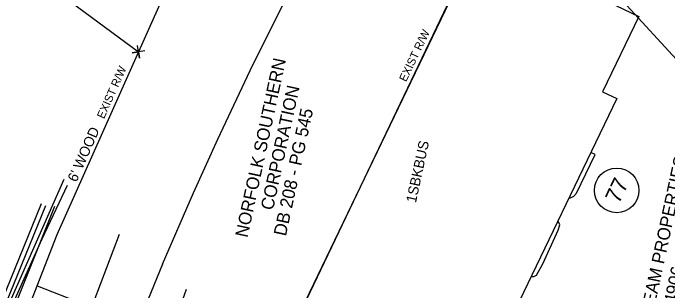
# Model space of a CAD drawing. Extents: x 2100323 to 2109811, y 740376 to 749755.
# Drawn here: x 2106011.6 to 2106268.4, y 745214.2 to 745323.2 of the extents above; entities that cross this region are included whole.
import ezdxf

# ---------------------------------------------------------------- set-up
doc = ezdxf.new("R2010")
doc.units = 0
for name, color, linetype in [('Exist Building', 7, 'Continuous'), ('Exist Building Text', 7, 'Continuous'), ('Exist Other Culture Fence Line', 7, 'Continuous'), ('Exist Other Culture Fence Line Text', 7, 'Continuous'), ('Exist Property Corner CELL', 7, 'Continuous'), ('Exist Property Deed Book Text', 7, 'Continuous'), ('Exist Property Line', 7, 'Continuous'), ('Exist Property Owner Number CELL', 7, 'Continuous'), ('Exist Property Owner Text', 7, 'Continuous'), ('Exist Railroads Standard Gauge', 7, 'Continuous'), ('Exist Right of Way Line', 7, 'Continuous'), ('Exist Right of Way Line Text', 7, 'Continuous'), ('Exist Right of Way Width CELL', 7, 'Continuous'), ('Exist Roads Curbs', 7, 'Continuous'), ('Exist Roads EOP Other', 7, 'Continuous'), ('Exist Structure Minor Pipes RCP 12 Inch', 7, 'Continuous'), ('Exist Utilities Power UG Cable SUE LOS B', 7, 'Continuous'), ('Exist Utilities Telephone UG FO SUE LOS C', 7, 'Continuous'), ('Exist Vegetation Woods Line', 7, 'Continuous')]:
    doc.layers.add(name, color=color, linetype=linetype)

msp = doc.modelspace()

# ---------------------------------------------------------------- linework, layer by layer
at = {"layer": 'Exist Building'}
msp.add_lwpolyline([(2106122.88, 745203.02), (2106194.36, 745351.94), (2106256.95, 745321.9), (2106242.76, 745292.35), (2106248.31, 745289.68), (2106205.11, 745199.68), (2106200.09, 745202.09), (2106186, 745172.73)], close=True, dxfattribs=at)
at = {"layer": 'Exist Other Culture Fence Line'}
msp.add_lwpolyline([(2105975.12, 745175.62), (2105987.08, 745171.78), (2105992.19, 745170.44), (2106001.03, 745188.92), (2106031.6, 745258.05)], dxfattribs=at)
at = {"layer": 'Exist Property Corner CELL'}
msp.add_line((2106060.76, 745308.04), (2106060.76, 745308.04), dxfattribs=at)
msp.add_lwpolyline([(2106063.23, 745308.41), (2106058.29, 745307.67), (2106060.76, 745308.04), (2106061.13, 745305.56), (2106060.39, 745310.51)], dxfattribs=at)
at = {"layer": 'Exist Property Line'}
msp.add_line((2106022.57, 745336.33), (2106060.76, 745308.04), dxfattribs=at)
at = {"layer": 'Exist Property Owner Number CELL'}
msp.add_circle((2106248.31, 745253.63), 8.75, dxfattribs=at)
at = {"layer": 'Exist Railroads Standard Gauge'}
for points in [[(2106070.2, 745224.71), (2106082.31, 745252.7), (2106091.87, 745273.73), (2106105.64, 745302.98), (2106120.37, 745332.48), (2106135.3, 745361.48), (2106145.87, 745381.54), (2106165.67, 745418.3), (2106182.02, 745446.84), (2106198.47, 745474.45), (2106226.22, 745518.46), (2106262.27, 745573.19)], [(2106070.2, 745224.71), (2106063.39, 745208), (2106050.24, 745174.38), (2106042.76, 745154.12), (2106035.8, 745135.49), (2106025.1, 745105.41), (2106013.26, 745071.31), (2106002.67, 745040.81), (2105993.3, 745013.81), (2105991.73, 745009.21)]]:
    msp.add_lwpolyline(points, dxfattribs=at)
at = {"layer": 'Exist Right of Way Line'}
for p, q in [((2106077.59, 745345.85), (2106060.76, 745308.04)), ((2106185.58, 745334.32), (2106126.53, 745210.6)), ((2106060.76, 745308.04), (2106028.77, 745236.17))]:
    msp.add_line(p, q, dxfattribs=at)
msp.add_lwpolyline([(2106028.77, 745236.17), (2106010.51, 745189.48), (2106002.92, 745168.91), (2105991, 745137)], dxfattribs=at)
at = {"layer": 'Exist Right of Way Width CELL'}
msp.add_line((2106020.97, 745216.22), (2106070.82, 745196.72), dxfattribs=at)
at = {"layer": 'Exist Roads Curbs'}
msp.add_lwpolyline([(2105988.54, 745176.79), (2105994.32, 745174.04), (2106024.4, 745247.74)], dxfattribs=at)
at = {"layer": 'Exist Roads EOP Other'}
for points in [[(2106229.91, 745250.66), (2106230.2, 745250.68), (2106231.55, 745251.33), (2106232.53, 745252.54), (2106239.88, 745267.75), (2106238.13, 745268.49)], [(2105867.51, 745240.35), (2105873.28, 745237.21), (2105876.76, 745235.1), (2105878.07, 745233.55), (2105878.93, 745231.21), (2105879.05, 745229.34), (2105878.01, 745226.94), (2105872.55, 745217.21), (2105881.98, 745211.7), (2105915.33, 745192.41), (2105949.35, 745172.82), (2105954.2, 745183.45), (2105956.31, 745187.49), (2105957.88, 745189.18), (2105960.09, 745190.1), (2105962.19, 745190.34), (2105964.12, 745190.18), (2105967.86, 745188.76), (2105993.39, 745176.6), (2106022.74, 745248.55)], [(2106215.18, 745219.81), (2106215.85, 745219.8), (2106216.83, 745220.3), (2106219.28, 745224.86), (2106225.42, 745238.07), (2106225.98, 745240.15), (2106225.57, 745240.97), (2106225.31, 745241.4)]]:
    msp.add_lwpolyline(points, dxfattribs=at)
at = {"layer": 'Exist Structure Minor Pipes RCP 12 Inch'}
msp.add_line((2106225.1, 745356.13), (2106354.13, 745214.53), dxfattribs=at)
at = {"layer": 'Exist Utilities Power UG Cable SUE LOS B'}
msp.add_lwpolyline([(2106008.39, 745200.98), (2106012.94, 745212.23), (2106022.96, 745234.67), (2106032.96, 745255.71)], dxfattribs=at)
at = {"layer": 'Exist Utilities Telephone UG FO SUE LOS C'}
msp.add_lwpolyline([(2105954.76, 744864.21), (2106007.27, 745008.06), (2106046.87, 745122.63), (2106079.58, 745214.81)], dxfattribs=at)
at = {"layer": 'Exist Vegetation Woods Line'}
msp.add_lwpolyline([(2106053.13, 745236.28), (2106038.29, 745197), (2106023.68, 745166.49), (2106022.81, 745155.29), (2106020.76, 745139.36), (2106014.8, 745127.86), (2106004.54, 745126.63), (2105993.32, 745129.29), (2105994.52, 745134.75), (2105997.63, 745147.94), (2105995.81, 745156.38), (2105991.73, 745159.6), (2105992.22, 745168.08), (2105997.35, 745171.12), (2106027.99, 745247.41)], dxfattribs=at)

# ---------------------------------------------------------------- texts
at = {"layer": 'Exist Building Text'}
msp.add_text('1SBKBUS', height=4, rotation=77.8136, dxfattribs=at).set_placement((2106169.56, 745248.55))
at = {"layer": 'Exist Other Culture Fence Line Text'}
msp.add_text("6' WOOD", height=4, rotation=66.1438, dxfattribs=at).set_placement((2106036.43, 745256.63))
at = {"layer": 'Exist Property Deed Book Text'}
for s, p in [('DB 208 - PG 545', (2106118.57, 745235.44)), ('DB 14906 - PG 2390', (2106268.47, 745194.1))]:
    msp.add_text(s, height=5, rotation=77.8136, dxfattribs=at).set_placement(p)
at = {"layer": 'Exist Property Owner Number CELL'}
msp.add_text('77', height=6.25, rotation=64.5642, dxfattribs=at).set_placement((2106249.16, 745248.15))
at = {"layer": 'Exist Property Owner Text'}
for s, p in [('NORFOLK SOUTHERN', (2106103.51, 745234.87)), ('CORPORATION', (2106113.5, 745245.6)), ('MILLSTREAM PROPERTIES LLC', (2106257.38, 745180.87))]:
    msp.add_text(s, height=5, rotation=77.8136, dxfattribs=at).set_placement(p)
at = {"layer": 'Exist Right of Way Line Text'}
for rotation, p in [(64.4856, (2106165.7, 745296.03)), (66.0089, (2106047.23, 745281.5))]:
    msp.add_text('EXIST R/W', height=3.2, rotation=rotation, dxfattribs=at).set_placement(p)

doc.saveas('drawing.dxf')
